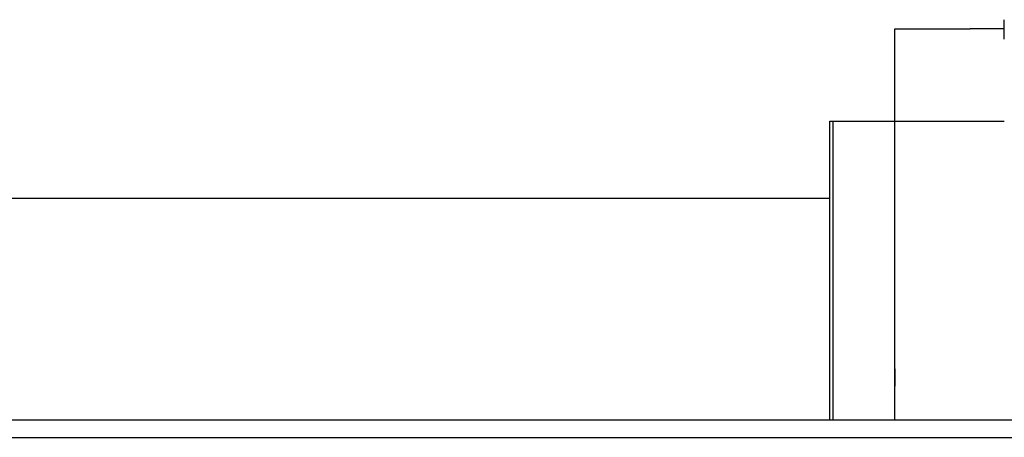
# Model space of a CAD drawing. Header units: millimetres. Extents: x -1108 to 3135, y -1596 to 860.
# Tile 521 of 649: x 942 to 971, y -569 to -557. Entities that reach past the tile are written whole.
import ezdxf

# ---------------------------------------------------------------- set-up
doc = ezdxf.new("R2010")
doc.units = ezdxf.units.MM
doc.layers.get('0').update_dxf_attribs({"linetype": 'CONTINUOUS'})

msp = doc.modelspace()

# ---------------------------------------------------------------- linework, layer by layer
at = {"linetype": 'Continuous'}
for p, q in [((970.689, -557.243), (970.689, -556.674)), ((967.489, -559.643), (967.489, -556.943)), ((967.489, -556.943), (969.689, -556.943)), ((970.689, -556.943), (969.689, -556.943)), ((965.589, -568.393), (965.589, -559.643)), ((965.589, -559.643), (965.689, -559.643)), ((965.689, -568.393), (965.689, -559.643)), ((965.689, -559.643), (967.489, -559.643)), ((967.489, -559.643), (970.689, -559.643)), ((967.489, -568.393), (967.489, -559.643)), ((881.445, -561.893), (965.589, -561.893)), ((1141.114, -568.392), (877.939, -568.393))]:
    msp.add_line(p, q, dxfattribs=at)
msp.add_line((789.939, -568.893), (1431.939, -568.893))
msp.add_open_spline([(967.489, -566.893), (967.489, -567.393)], degree=1, dxfattribs=at)

doc.saveas('drawing.dxf')
